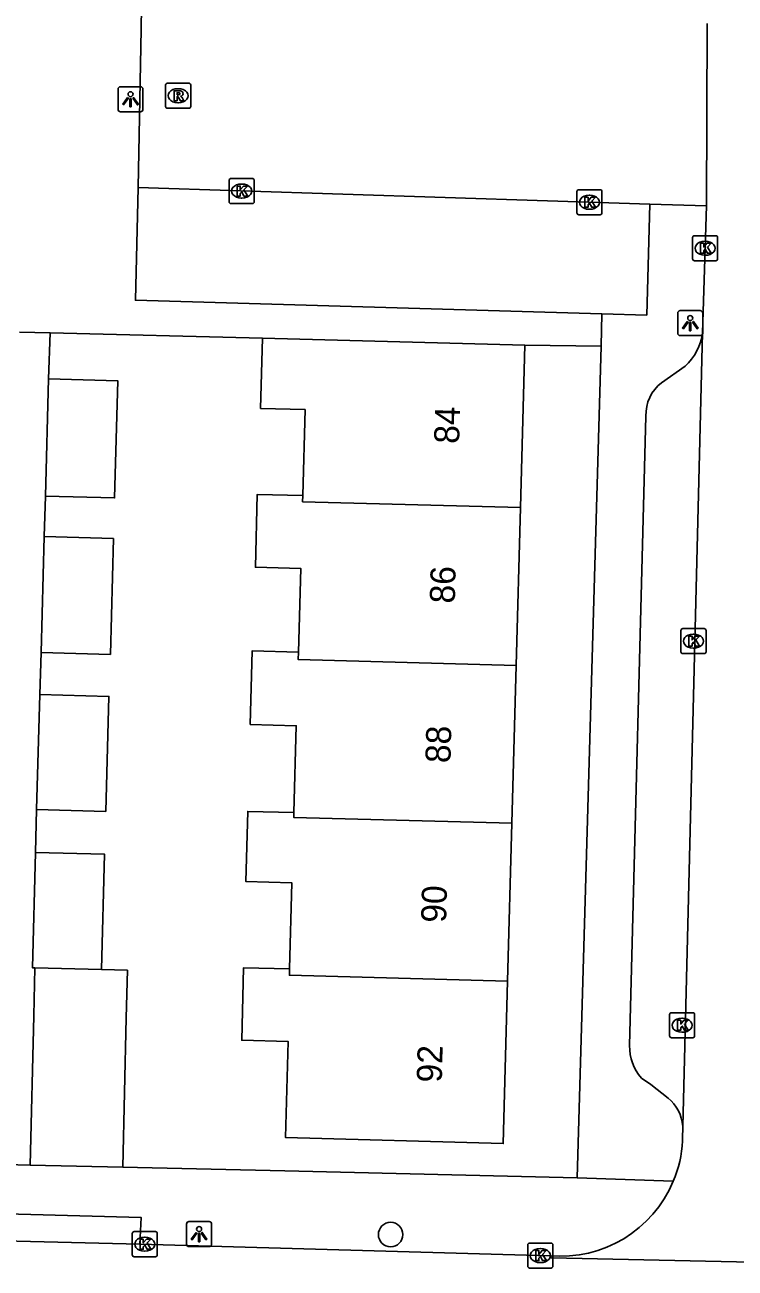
# Model space of a CAD drawing. Extents: x 162082 to 163393, y 388091 to 388632.
# Drawn here: x 162420.77 to 162449.11, y 388200.58 to 388250.18 of the extents above; entities that cross this region are included whole.
import ezdxf

# ---------------------------------------------------------------- set-up
doc = ezdxf.new("R2010")
doc.units = 0
for name, color, linetype in [('IMGEO_Boom', 7, 'Continuous'), ('IMGEO_Kolk', 7, 'Continuous'), ('IMGEO_Lichtpunt', 7, 'Continuous'), ('IMGEO_Muur', 7, 'Continuous'), ('IMGEO_Pand', 7, 'Continuous'), ('IMGEO_Pand_nummerreeks', 7, 'Continuous'), ('IMGEO_Rijbaan_lokaal_open', 7, 'Continuous'), ('IMGEO_Rioolput', 7, 'Continuous'), ('IMGEO_Voetpad_open', 7, 'Continuous')]:
    doc.layers.add(name, color=color, linetype=linetype)

msp = doc.modelspace()

# ---------------------------------------------------------------- linework, layer by layer
at = {"layer": 'IMGEO_Boom'}
msp.add_circle((162435.365, 388201.916), 0.489, dxfattribs=at)
at = {"layer": 'IMGEO_Kolk'}
for p, q in [((162428.919, 388243.122), (162428.919, 388243.974)), ((162428.994, 388244.048), (162429.846, 388244.048)), ((162429.92, 388243.974), (162429.92, 388243.122)), ((162429.407, 388243.828), (162429.432, 388243.828)), ((162442.798, 388242.674), (162442.798, 388243.526)), ((162442.873, 388243.6), (162443.725, 388243.6)), ((162443.799, 388243.526), (162443.799, 388242.674)), ((162429.846, 388243.048), (162428.994, 388243.048)), ((162429.43, 388243.268), (162429.405, 388243.268)), ((162443.286, 388243.38), (162443.311, 388243.38)), ((162443.725, 388242.6), (162442.873, 388242.6)), ((162443.309, 388242.82), (162443.284, 388242.82)), ((162447.414, 388240.839), (162447.414, 388241.691)), ((162447.489, 388241.765), (162448.341, 388241.765)), ((162447.902, 388241.545), (162447.927, 388241.545)), ((162448.415, 388241.691), (162448.415, 388240.839)), ((162447.925, 388240.985), (162447.9, 388240.985)), ((162448.341, 388240.765), (162447.489, 388240.765)), ((162447.025, 388226.091), (162447.877, 388226.091)), ((162446.95, 388225.165), (162446.95, 388226.017)), ((162447.438, 388225.871), (162447.463, 388225.871)), ((162447.951, 388226.017), (162447.951, 388225.165)), ((162447.877, 388225.091), (162447.025, 388225.091)), ((162447.461, 388225.311), (162447.436, 388225.311)), ((162446.571, 388210.766), (162447.423, 388210.766)), ((162446.496, 388209.84), (162446.496, 388210.692)), ((162446.984, 388210.546), (162447.009, 388210.546)), ((162447.497, 388210.692), (162447.497, 388209.84)), ((162447.423, 388209.766), (162446.571, 388209.766)), ((162447.007, 388209.986), (162446.982, 388209.986)), ((162425.05, 388201.105), (162425.05, 388201.957)), ((162425.125, 388202.031), (162425.977, 388202.031)), ((162425.538, 388201.811), (162425.563, 388201.811)), ((162426.051, 388201.957), (162426.051, 388201.105)), ((162440.838, 388200.65), (162440.838, 388201.502)), ((162440.913, 388201.576), (162441.765, 388201.576)), ((162441.326, 388201.356), (162441.351, 388201.356)), ((162441.839, 388201.502), (162441.839, 388200.65)), ((162425.977, 388201.031), (162425.125, 388201.031)), ((162425.561, 388201.251), (162425.536, 388201.251)), ((162441.349, 388200.796), (162441.324, 388200.796)), ((162441.765, 388200.576), (162440.913, 388200.576))]:
    msp.add_line(p, q, dxfattribs=at)
for points in [[(162428.919, 388243.122), (162428.919, 388243.974)], [(162428.994, 388244.048), (162429.846, 388244.048)], [(162429.92, 388243.974), (162429.92, 388243.122)], [(162429.24, 388243.748), (162429.363, 388243.748), (162429.363, 388243.597), (162429.493, 388243.748), (162429.657, 388243.748), (162429.511, 388243.597), (162429.664, 388243.348), (162429.512, 388243.348), (162429.427, 388243.512), (162429.363, 388243.445), (162429.363, 388243.348), (162429.24, 388243.348), (162429.24, 388243.748)], [(162442.798, 388242.674), (162442.798, 388243.526)], [(162442.873, 388243.6), (162443.725, 388243.6)], [(162443.799, 388243.526), (162443.799, 388242.674)], [(162429.846, 388243.048), (162428.994, 388243.048)], [(162443.119, 388243.3), (162443.242, 388243.3), (162443.242, 388243.149), (162443.372, 388243.3), (162443.536, 388243.3), (162443.39, 388243.149), (162443.543, 388242.9), (162443.391, 388242.9), (162443.306, 388243.064), (162443.242, 388242.997), (162443.242, 388242.9), (162443.119, 388242.9), (162443.119, 388243.3)], [(162443.725, 388242.6), (162442.873, 388242.6)], [(162447.414, 388240.839), (162447.414, 388241.691)], [(162447.489, 388241.765), (162448.341, 388241.765)], [(162447.735, 388241.465), (162447.858, 388241.465), (162447.858, 388241.314), (162447.988, 388241.465), (162448.152, 388241.465), (162448.006, 388241.314), (162448.159, 388241.065), (162448.007, 388241.065), (162447.922, 388241.229), (162447.858, 388241.162), (162447.858, 388241.065), (162447.735, 388241.065), (162447.735, 388241.465)], [(162448.415, 388241.691), (162448.415, 388240.839)], [(162448.341, 388240.765), (162447.489, 388240.765)], [(162447.025, 388226.091), (162447.877, 388226.091)], [(162446.95, 388225.165), (162446.95, 388226.017)], [(162447.271, 388225.791), (162447.394, 388225.791), (162447.394, 388225.64), (162447.524, 388225.791), (162447.688, 388225.791), (162447.542, 388225.64), (162447.695, 388225.391), (162447.543, 388225.391), (162447.458, 388225.555), (162447.394, 388225.488), (162447.394, 388225.391), (162447.271, 388225.391), (162447.271, 388225.791)], [(162447.951, 388226.017), (162447.951, 388225.165)], [(162447.877, 388225.091), (162447.025, 388225.091)], [(162446.571, 388210.766), (162447.423, 388210.766)], [(162446.496, 388209.84), (162446.496, 388210.692)], [(162446.817, 388210.466), (162446.94, 388210.466), (162446.94, 388210.315), (162447.07, 388210.466), (162447.234, 388210.466), (162447.088, 388210.315), (162447.241, 388210.066), (162447.089, 388210.066), (162447.004, 388210.23), (162446.94, 388210.163), (162446.94, 388210.066), (162446.817, 388210.066), (162446.817, 388210.466)], [(162447.497, 388210.692), (162447.497, 388209.84)], [(162447.423, 388209.766), (162446.571, 388209.766)], [(162425.05, 388201.105), (162425.05, 388201.957)], [(162425.125, 388202.031), (162425.977, 388202.031)], [(162426.051, 388201.957), (162426.051, 388201.105)], [(162425.371, 388201.731), (162425.494, 388201.731), (162425.494, 388201.58), (162425.624, 388201.731), (162425.788, 388201.731), (162425.642, 388201.58), (162425.795, 388201.331), (162425.643, 388201.331), (162425.558, 388201.495), (162425.494, 388201.428), (162425.494, 388201.331), (162425.371, 388201.331), (162425.371, 388201.731)], [(162440.838, 388200.65), (162440.838, 388201.502)], [(162440.913, 388201.576), (162441.765, 388201.576)], [(162441.839, 388201.502), (162441.839, 388200.65)], [(162425.977, 388201.031), (162425.125, 388201.031)], [(162441.159, 388201.276), (162441.282, 388201.276), (162441.282, 388201.125), (162441.412, 388201.276), (162441.576, 388201.276), (162441.43, 388201.125), (162441.583, 388200.876), (162441.431, 388200.876), (162441.346, 388201.04), (162441.282, 388200.973), (162441.282, 388200.876), (162441.159, 388200.876), (162441.159, 388201.276)], [(162441.765, 388200.576), (162440.913, 388200.576)]]:
    msp.add_lwpolyline(points, dxfattribs=at)
for centre, start, end in [((162428.996, 388243.972), 91.552, 178.448), ((162428.996, 388243.972), 91.552, 178.448), ((162429.844, 388243.972), 1.552, 88.448), ((162429.844, 388243.972), 1.552, 88.448), ((162442.875, 388243.524), 91.552, 178.448), ((162442.875, 388243.524), 91.552, 178.448), ((162443.723, 388243.524), 1.552, 88.448), ((162443.723, 388243.524), 1.552, 88.448), ((162428.996, 388243.124), 181.552, 268.448), ((162428.996, 388243.124), 181.552, 268.448), ((162429.844, 388243.124), 271.552, 358.448), ((162429.844, 388243.124), 271.552, 358.448), ((162442.875, 388242.676), 181.552, 268.448), ((162442.875, 388242.676), 181.552, 268.448), ((162443.723, 388242.676), 271.552, 358.448), ((162443.723, 388242.676), 271.552, 358.448), ((162447.491, 388241.689), 91.552, 178.448), ((162447.491, 388241.689), 91.552, 178.448), ((162448.339, 388241.689), 1.552, 88.448), ((162448.339, 388241.689), 1.552, 88.448), ((162447.491, 388240.841), 181.552, 268.448), ((162447.491, 388240.841), 181.552, 268.448), ((162448.339, 388240.841), 271.552, 358.448), ((162448.339, 388240.841), 271.552, 358.448), ((162447.027, 388226.015), 91.552, 178.448), ((162447.027, 388226.015), 91.552, 178.448), ((162447.875, 388226.015), 1.552, 88.448), ((162447.875, 388226.015), 1.552, 88.448), ((162447.027, 388225.167), 181.552, 268.448), ((162447.027, 388225.167), 181.552, 268.448), ((162447.875, 388225.167), 271.552, 358.448), ((162447.875, 388225.167), 271.552, 358.448), ((162446.573, 388210.69), 91.552, 178.448), ((162446.573, 388210.69), 91.552, 178.448), ((162447.421, 388210.69), 1.552, 88.448), ((162447.421, 388210.69), 1.552, 88.448), ((162446.573, 388209.842), 181.552, 268.448), ((162446.573, 388209.842), 181.552, 268.448), ((162447.421, 388209.842), 271.552, 358.448), ((162447.421, 388209.842), 271.552, 358.448), ((162425.127, 388201.955), 91.552, 178.448), ((162425.127, 388201.955), 91.552, 178.448), ((162425.975, 388201.955), 1.552, 88.448), ((162425.975, 388201.955), 1.552, 88.448), ((162440.915, 388201.5), 91.552, 178.448), ((162440.915, 388201.5), 91.552, 178.448), ((162441.763, 388201.5), 1.552, 88.448), ((162441.763, 388201.5), 1.552, 88.448), ((162425.127, 388201.107), 181.552, 268.448), ((162425.127, 388201.107), 181.552, 268.448), ((162425.975, 388201.107), 271.552, 358.448), ((162425.975, 388201.107), 271.552, 358.448), ((162440.915, 388200.652), 181.552, 268.448), ((162440.915, 388200.652), 181.552, 268.448), ((162441.763, 388200.652), 271.552, 358.448), ((162441.763, 388200.652), 271.552, 358.448)]:
    msp.add_arc(centre, 0.0765, start, end, dxfattribs=at)
for centre, major_axis, ratio, start_param, end_param in [((162429.406, 388243.548), (-0.387, 0.002), 0.722429, 4.712389, 7.853982), ((162429.431, 388243.548), (-0.39, 0.002), 0.717154, 1.570796, 4.712389), ((162443.285, 388243.1), (-0.387, 0.002), 0.722429, 4.712389, 7.853982), ((162443.31, 388243.1), (-0.39, 0.002), 0.717154, 1.570796, 4.712389), ((162447.901, 388241.265), (-0.387, 0.002), 0.722429, 4.712389, 7.853982), ((162447.926, 388241.265), (-0.39, 0.002), 0.717154, 1.570796, 4.712389), ((162447.437, 388225.591), (-0.387, 0.002), 0.722429, 4.712389, 7.853982), ((162447.462, 388225.591), (-0.39, 0.002), 0.717154, 1.570796, 4.712389), ((162446.983, 388210.266), (-0.387, 0.002), 0.722429, 4.712389, 7.853982), ((162447.008, 388210.266), (-0.39, 0.002), 0.717154, 1.570796, 4.712389), ((162425.537, 388201.531), (-0.387, 0.002), 0.722429, 4.712389, 7.853982), ((162425.562, 388201.531), (-0.39, 0.002), 0.717154, 1.570796, 4.712389), ((162441.325, 388201.076), (-0.387, 0.002), 0.722429, 4.712389, 7.853982), ((162441.35, 388201.076), (-0.39, 0.002), 0.717154, 1.570796, 4.712389)]:
    msp.add_ellipse(centre, major_axis=major_axis, ratio=ratio, start_param=start_param, end_param=end_param, dxfattribs=at)
at = {"layer": 'IMGEO_Lichtpunt'}
for p, q in [((162424.485, 388247.613), (162424.485, 388246.806)), ((162424.485, 388247.613), (162424.485, 388246.806)), ((162425.387, 388247.708), (162424.579, 388247.708)), ((162425.387, 388247.708), (162424.579, 388247.708)), ((162425.481, 388246.806), (162425.481, 388247.613)), ((162425.481, 388246.806), (162425.481, 388247.613)), ((162424.579, 388246.712), (162425.387, 388246.712)), ((162424.579, 388246.712), (162425.387, 388246.712)), ((162446.822, 388238.681), (162446.822, 388237.874)), ((162446.822, 388238.681), (162446.822, 388237.874)), ((162447.724, 388238.776), (162446.916, 388238.776)), ((162447.724, 388238.776), (162446.916, 388238.776)), ((162447.818, 388237.874), (162447.818, 388238.681)), ((162447.818, 388237.874), (162447.818, 388238.681)), ((162446.916, 388237.78), (162447.724, 388237.78)), ((162446.916, 388237.78), (162447.724, 388237.78)), ((162427.223, 388202.336), (162427.223, 388201.529)), ((162427.223, 388202.336), (162427.223, 388201.529)), ((162428.125, 388202.431), (162427.317, 388202.431)), ((162428.125, 388202.431), (162427.317, 388202.431)), ((162428.219, 388201.529), (162428.219, 388202.336)), ((162428.219, 388201.529), (162428.219, 388202.336)), ((162427.317, 388201.435), (162428.125, 388201.435)), ((162427.317, 388201.435), (162428.125, 388201.435))]:
    msp.add_line(p, q, dxfattribs=at)
for points in [[(162424.859, 388247.277), (162424.898, 388247.249), (162424.71, 388246.987), (162424.672, 388247.014), (162424.859, 388247.277)], [(162424.961, 388247.229), (162425.008, 388247.229), (162425.008, 388246.907), (162424.961, 388246.907), (162424.961, 388247.229)], [(162425.071, 388247.249), (162425.109, 388247.276), (162425.296, 388247.014), (162425.257, 388246.986), (162425.071, 388247.249)], [(162447.196, 388238.345), (162447.235, 388238.317), (162447.047, 388238.055), (162447.009, 388238.082), (162447.196, 388238.345)], [(162447.298, 388238.297), (162447.345, 388238.297), (162447.345, 388237.975), (162447.298, 388237.975), (162447.298, 388238.297)], [(162447.408, 388238.317), (162447.446, 388238.344), (162447.633, 388238.082), (162447.594, 388238.054), (162447.408, 388238.317)], [(162427.597, 388202), (162427.636, 388201.972), (162427.448, 388201.71), (162427.41, 388201.737), (162427.597, 388202)], [(162427.699, 388201.952), (162427.746, 388201.952), (162427.746, 388201.63), (162427.699, 388201.63), (162427.699, 388201.952)], [(162427.809, 388201.972), (162427.847, 388201.999), (162428.034, 388201.737), (162427.995, 388201.709), (162427.809, 388201.972)]]:
    msp.add_lwpolyline(points, dxfattribs=at)
for centre in [(162424.984, 388247.411), (162447.321, 388238.479), (162427.722, 388202.134)]:
    msp.add_circle(centre, 0.0994, dxfattribs=at)
for centre, start, end in [((162424.579, 388247.613), 90, 180), ((162424.579, 388247.613), 90, 180), ((162425.387, 388247.613), 0, 90), ((162425.387, 388247.613), 0, 90), ((162424.579, 388246.806), 180, 270), ((162424.579, 388246.806), 180, 270), ((162425.387, 388246.806), 270, 0), ((162425.387, 388246.806), 270, 360), ((162446.916, 388238.681), 90, 180), ((162446.916, 388238.681), 90, 180), ((162447.724, 388238.681), 0, 90), ((162447.724, 388238.681), 0, 90), ((162446.916, 388237.874), 180, 270), ((162446.916, 388237.874), 180, 270), ((162447.724, 388237.874), 270, 0), ((162447.724, 388237.874), 270, 360), ((162427.317, 388202.336), 90, 180), ((162427.317, 388202.336), 90, 180), ((162428.125, 388202.336), 0, 90), ((162428.125, 388202.336), 0, 90), ((162427.317, 388201.529), 180, 270), ((162427.317, 388201.529), 180, 270), ((162428.125, 388201.529), 270, 0), ((162428.125, 388201.529), 270, 360)]:
    msp.add_arc(centre, 0.0946, start, end, dxfattribs=at)
at = {"layer": 'IMGEO_Muur'}
msp.add_lwpolyline([(162424.671, 388204.601), (162431.139, 388204.451)], dxfattribs=at)
at = {"layer": 'IMGEO_Pand'}
for points in [[(162430.249, 388237.682), (162430.173, 388234.874), (162431.948, 388234.826), (162431.855, 388231.397)], [(162430.249, 388237.682), (162440.723, 388237.398)], [(162440.547, 388230.917), (162440.723, 388237.398)], [(162421.585, 388231.377), (162421.71, 388236.056)], [(162421.71, 388236.056), (162424.471, 388235.982), (162424.347, 388231.303), (162421.585, 388231.377)], [(162431.855, 388231.397), (162430.044, 388231.446), (162429.965, 388228.539), (162431.779, 388228.489), (162431.688, 388225.155)], [(162431.855, 388231.397), (162431.848, 388231.154), (162440.547, 388230.917)], [(162440.376, 388224.62), (162440.547, 388230.917)], [(162421.419, 388225.137), (162421.542, 388229.759)], [(162421.542, 388229.759), (162424.303, 388229.685), (162424.18, 388225.061), (162421.419, 388225.137)], [(162431.688, 388225.155), (162429.841, 388225.206), (162429.761, 388222.266), (162431.595, 388222.217), (162431.501, 388218.749)], [(162440.376, 388224.62), (162431.68, 388224.857), (162431.688, 388225.155)], [(162440.205, 388218.322), (162440.376, 388224.62)], [(162421.233, 388218.877), (162421.358, 388223.462)], [(162421.358, 388223.462), (162424.119, 388223.388), (162423.997, 388218.796), (162421.233, 388218.877)], [(162431.501, 388218.749), (162429.664, 388218.799), (162429.587, 388215.995), (162431.427, 388215.945), (162431.333, 388212.513)], [(162431.501, 388218.749), (162431.496, 388218.56), (162440.205, 388218.322)], [(162440.034, 388212.024), (162440.205, 388218.322)], [(162421.188, 388217.163), (162421.065, 388212.56), (162421.166, 388212.557)], [(162423.827, 388212.486), (162423.949, 388217.089), (162421.188, 388217.163)], [(162420.976, 388204.69), (162421.12, 388210.644), (162421.166, 388212.557)], [(162421.166, 388212.557), (162423.827, 388212.486)], [(162423.827, 388212.486), (162424.86, 388212.458), (162424.814, 388210.555), (162424.671, 388204.601)], [(162431.333, 388212.513), (162429.498, 388212.563), (162429.42, 388209.664), (162431.279, 388209.614), (162431.175, 388205.781), (162439.858, 388205.546), (162440.034, 388212.024)], [(162440.034, 388212.024), (162431.326, 388212.261), (162431.333, 388212.513)], [(162424.671, 388204.601), (162420.976, 388204.69)]]:
    msp.add_lwpolyline(points, dxfattribs=at)
at = {"layer": 'IMGEO_Rijbaan_lokaal_open'}
for points in [[(162425.283, 388243.683), (162425.407, 388250), (162425.425, 388250.896)], [(162448.003, 388250.23), (162447.965, 388242.951)], [(162445.704, 388243.024), (162425.283, 388243.683)], [(162447.965, 388242.951), (162445.704, 388243.024)], [(162447.965, 388242.951), (162447.815, 388237.894)], [(162447.815, 388237.894), (162447.021, 388206.23)], [(162447.014, 388205.947), (162447.017, 388205.656)], [(162425.351, 388201.537), (162415.54, 388201.766)], [(162441.721, 388201.067), (162425.351, 388201.537)], [(162441.721, 388201.067), (162441.775, 388200.985), (162457.183, 388200.651), (162457.189, 388200.707)]]:
    msp.add_lwpolyline(points, dxfattribs=at)
for centre, radius, start, end in [((162445.483, 388206.126), 1.542, 353.316, 3.8501), ((162442.17, 388205.923), 4.855, 337.1698, 356.8513), ((162442.147, 388205.925), 4.876, 264.9888, 337.2497)]:
    msp.add_arc(centre, radius, start, end, dxfattribs=at)
at = {"layer": 'IMGEO_Rioolput'}
for p, q in [((162426.383, 388246.925), (162426.383, 388247.777)), ((162426.458, 388247.851), (162427.31, 388247.851)), ((162426.871, 388247.631), (162426.896, 388247.631)), ((162427.384, 388247.777), (162427.384, 388246.925)), ((162426.894, 388247.071), (162426.869, 388247.071)), ((162427.31, 388246.851), (162426.458, 388246.851))]:
    msp.add_line(p, q, dxfattribs=at)
for points in [[(162426.383, 388246.925), (162426.383, 388247.777)], [(162426.458, 388247.851), (162427.31, 388247.851)], [(162426.972, 388247.549), (162426.72, 388247.551), (162426.72, 388247.151)], [(162426.898, 388247.47), (162426.844, 388247.47), (162426.844, 388247.389)], [(162427.384, 388247.777), (162427.384, 388246.925)], [(162426.72, 388247.151), (162426.844, 388247.151), (162426.844, 388247.313), (162426.855, 388247.313)], [(162426.844, 388247.389), (162426.896, 388247.389)], [(162426.902, 388247.284), (162426.973, 388247.151), (162427.113, 388247.151), (162427.048, 388247.277)], [(162427.31, 388246.851), (162426.458, 388246.851)]]:
    msp.add_lwpolyline(points, dxfattribs=at)
for centre, radius, start, end in [((162426.46, 388247.775), 0.0765, 91.552, 178.448), ((162426.46, 388247.775), 0.0765, 91.552, 178.448), ((162426.904, 388247.374), 0.0964, 77.0061, 93.1865), ((162426.918, 388247.431), 0.0378, 276.6634, 79.6772), ((162426.971, 388247.439), 0.109, 350.3612, 89.416), ((162426.969, 388247.439), 0.112, 277.5842, 350.9817), ((162427.308, 388247.775), 0.0765, 1.552, 88.448), ((162427.308, 388247.775), 0.0765, 1.552, 88.448), ((162426.46, 388246.927), 0.0765, 181.552, 268.448), ((162426.46, 388246.927), 0.0765, 181.552, 268.448), ((162426.854, 388247.26), 0.0533, 26.0293, 88.6989), ((162426.88, 388247.578), 0.19, 274.7715, 282.9687), ((162426.953, 388247.224), 0.108, 29.5134, 73.7905), ((162427.308, 388246.927), 0.0765, 271.552, 358.448), ((162427.308, 388246.927), 0.0765, 271.552, 358.448)]:
    msp.add_arc(centre, radius, start, end, dxfattribs=at)
for centre, major_axis, ratio, start_param, end_param in [((162426.87, 388247.351), (-0.387, 0.002), 0.722429, 4.712389, 7.853982), ((162426.895, 388247.351), (-0.39, 0.002), 0.717154, 1.570796, 4.712389)]:
    msp.add_ellipse(centre, major_axis=major_axis, ratio=ratio, start_param=start_param, end_param=end_param, dxfattribs=at)
at = {"layer": 'IMGEO_Voetpad_open'}
for points in [[(162443.8, 388238.65), (162425.178, 388239.193), (162425.283, 388243.683)], [(162445.704, 388243.024), (162445.584, 388238.598), (162443.8, 388238.65)], [(162443.762, 388237.352), (162443.8, 388238.65)], [(162420.552, 388237.918), (162421.782, 388237.888)], [(162421.782, 388237.888), (162421.71, 388236.056)], [(162421.782, 388237.888), (162430.249, 388237.682)], [(162440.723, 388237.398), (162443.762, 388237.352)], [(162443.762, 388237.352), (162442.811, 388204.181)], [(162446.18, 388235.9), (162447.113, 388236.564)], [(162444.9, 388209.452), (162445.553, 388234.572)], [(162421.585, 388231.377), (162421.542, 388229.759)], [(162421.419, 388225.137), (162421.358, 388223.462)], [(162421.233, 388218.877), (162421.188, 388217.163)], [(162446.44, 388207.358), (162445.744, 388207.902), (162445.374, 388208.159)], [(162420.976, 388204.69), (162419.484, 388204.73)], [(162442.811, 388204.181), (162431.139, 388204.451), (162424.671, 388204.601)], [(162442.811, 388204.181), (162446.644, 388204.039)], [(162415.54, 388201.766), (162415.6, 388202.858), (162425.406, 388202.6), (162425.351, 388201.537)]]:
    msp.add_lwpolyline(points, dxfattribs=at)
for centre, radius, start, end in [((162445.647, 388238.188), 2.188, 312.0695, 352.2786), ((162447.152, 388234.629), 1.6, 127.4015, 182.0509), ((162446.773, 388209.405), 1.873, 178.5656, 221.6992), ((162445.438, 388206.128), 1.586, 3.6771, 50.8262)]:
    msp.add_arc(centre, radius, start, end, dxfattribs=at)

# ---------------------------------------------------------------- texts
at = {"layer": 'IMGEO_Pand_nummerreeks'}
for s, p in [('84', (162438.096, 388233.455)), ('86', (162437.923, 388227.084)), ('88', (162437.75, 388220.717)), ('90', (162437.577, 388214.346)), ('92', (162437.404, 388207.97))]:
    msp.add_text(s, height=1, rotation=88.4444, dxfattribs=at).set_placement(p)

doc.saveas('drawing.dxf')
